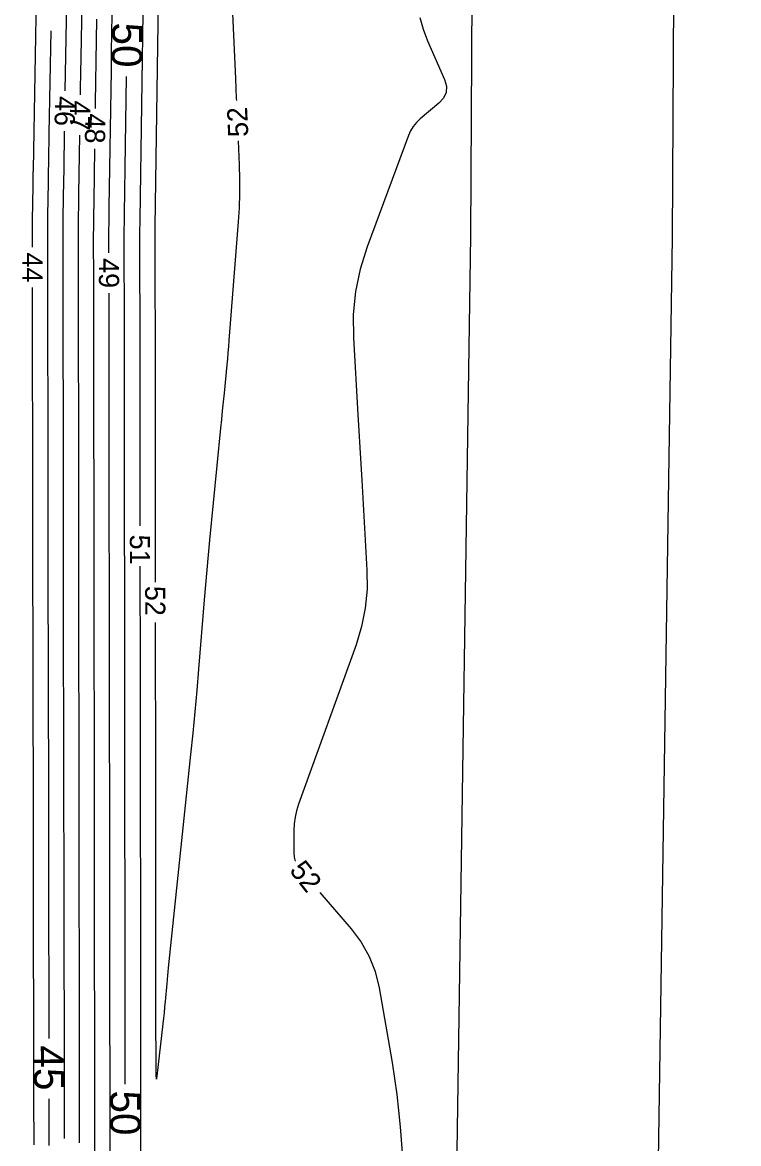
# Model space of a CAD drawing. Extents: x 2384780 to 2405861, y 547869 to 573706.
# Drawn here: x 2395712.5 to 2395783.5, y 553055.7 to 553167 of the extents above; entities that cross this region are included whole.
import ezdxf

# ---------------------------------------------------------------- set-up
doc = ezdxf.new("R2010")
doc.units = 0
for name, color, linetype in [('Old_Level_60', 7, 'Continuous'), ('Old_Level_61', 7, 'Continuous'), ('Prop Buffer Zone 1', 7, 'Continuous'), ('Prop Buffer Zone 2', 7, 'Continuous')]:
    doc.layers.add(name, color=color, linetype=linetype)

msp = doc.modelspace()

# ---------------------------------------------------------------- linework, layer by layer
at = {"layer": 'Old_Level_60'}
for points in [[(2395713.47025, 553144.6775), (2395713.46725, 553146.39075), (2395713.467, 553146.48775), (2395713.467, 553146.58475), (2395713.46675, 553146.68175), (2395713.46675, 553146.77875), (2395713.4665, 553147.09575), (2395713.4665, 553147.16375), (2395713.467, 553147.2315), (2395713.46775, 553147.2995), (2395713.46875, 553147.3675), (2395713.531, 553150.75125), (2395713.534, 553150.914), (2395713.53675, 553151.0765), (2395713.53925, 553151.23925), (2395713.54175, 553151.402), (2395713.54975, 553151.93325), (2395713.5515, 553152.047), (2395713.55325, 553152.161), (2395713.55525, 553152.27475), (2395713.55725, 553152.3885), (2395714.08075, 553180.8275)], [(2395716.71975, 553160.206), (2395717.04075, 553177.64875)], [(2395718.22575, 553159.802), (2395718.23575, 553160.41525), (2395718.2625, 553161.98575), (2395718.29075, 553163.55625), (2395718.521, 553176.05925)], [(2395733.73425, 553159.251), (2395733.72525, 553159.452), (2395733.68125, 553160.44225), (2395733.63725, 553161.4325), (2395732.99825, 553175.805)], [(2395726.02525, 553173.6755), (2395725.626, 553146.749), (2395725.625, 553146.69075), (2395725.62425, 553146.63275), (2395725.62325, 553146.5745), (2395725.622, 553146.5165), (2395725.6185, 553146.32675), (2395725.618, 553146.286), (2395725.6175, 553146.2455), (2395725.61725, 553146.20475), (2395725.61725, 553146.164), (2395725.6315, 553130.90625), (2395725.632, 553130.5525), (2395725.63225, 553130.19875), (2395725.63275, 553129.845), (2395725.6335, 553129.49125), (2395725.6355, 553128.336), (2395725.636, 553128.08825), (2395725.63625, 553127.84075), (2395725.6365, 553127.593), (2395725.63675, 553127.3455), (2395725.65125, 553111.44225)], [(2395724.455, 553170.2265), (2395724.117, 553147.434), (2395724.115, 553147.31125), (2395724.113, 553147.18825), (2395724.111, 553147.06525), (2395724.10875, 553146.94225), (2395724.1015, 553146.54075), (2395724.1, 553146.45475), (2395724.099, 553146.36875), (2395724.0985, 553146.28275), (2395724.0985, 553146.1965), (2395724.11, 553133.94675), (2395724.11075, 553133.09675), (2395724.112, 553132.247), (2395724.11325, 553131.39725), (2395724.1145, 553130.5475), (2395724.1195, 553127.77125), (2395724.1205, 553127.1765), (2395724.12125, 553126.5815), (2395724.122, 553125.98675), (2395724.12275, 553125.39175), (2395724.13025, 553117.02525)], [(2395719.723, 553158.45275), (2395719.73125, 553159.0065), (2395719.763, 553161.0865), (2395719.79675, 553163.16675), (2395719.83225, 553165.24675), (2395719.8695, 553167.32675)], [(2395721.063, 553144.11925), (2395721.061, 553146.11), (2395721.0615, 553146.3625), (2395721.063, 553146.61525), (2395721.06575, 553146.86775), (2395721.06975, 553147.1205), (2395721.085, 553147.9455), (2395721.08825, 553148.12225), (2395721.09125, 553148.29925), (2395721.094, 553148.476), (2395721.09675, 553148.65275), (2395721.298, 553162.2185), (2395721.32625, 553164.06825), (2395721.35625, 553165.91825), (2395721.38775, 553167.768)], [(2395751.925, 553167.47275), (2395752.25125, 553166.3145), (2395752.683, 553165.18075), (2395754.35275, 553161.31825), (2395754.5405, 553160.65875), (2395754.5115, 553160.0505), (2395754.26575, 553159.493), (2395753.8035, 553158.98675), (2395751.93925, 553157.41625), (2395751.567, 553157.0605), (2395751.249, 553156.66675), (2395750.9855, 553156.2345), (2395750.7765, 553155.764), (2395746.67525, 553144.7275), (2395745.981, 553142.522), (2395745.5235, 553140.28125), (2395745.30325, 553138.00475), (2395745.32, 553135.69275), (2395745.7615, 553128.082), (2395745.85625, 553126.45125), (2395745.95075, 553124.82025), (2395746.0455, 553123.1895), (2395746.14025, 553121.5585), (2395746.658, 553112.636), (2395746.67375, 553110.73775), (2395746.49925, 553108.86725), (2395746.1345, 553107.02425), (2395745.5795, 553105.209), (2395739.87, 553089.38925), (2395739.67, 553088.753), (2395739.5265, 553088.1065), (2395739.439, 553087.45025), (2395739.40775, 553086.784), (2395739.397, 553084.591), (2395739.4335, 553084.1355), (2395739.533, 553083.761)], [(2395716.6425, 553056.20775), (2395716.64025, 553058.74), (2395716.6395, 553059.6805), (2395716.63825, 553060.621), (2395716.637, 553061.5615), (2395716.6355, 553062.50175), (2395716.6055, 553079.40775), (2395716.6035, 553080.68175), (2395716.60175, 553081.9555), (2395716.6, 553083.2295), (2395716.59875, 553084.5035), (2395716.59525, 553088.66475), (2395716.59425, 553089.5565), (2395716.59325, 553090.44825), (2395716.592, 553091.34), (2395716.5905, 553092.23175), (2395716.55925, 553109.813), (2395716.55725, 553111.0215), (2395716.5555, 553112.22975), (2395716.554, 553113.43825), (2395716.55275, 553114.6465), (2395716.54925, 553118.59375), (2395716.5485, 553119.43975), (2395716.54725, 553120.2855), (2395716.546, 553121.13125), (2395716.54475, 553121.97725), (2395716.51075, 553141.13925), (2395716.5095, 553141.81375), (2395716.5085, 553142.48825), (2395716.50775, 553143.16275), (2395716.507, 553143.83725), (2395716.50475, 553146.09075), (2395716.5055, 553146.538), (2395716.50825, 553146.985), (2395716.51325, 553147.43225), (2395716.5205, 553147.87925), (2395716.54725, 553149.33975), (2395716.553, 553149.65275), (2395716.55825, 553149.96575), (2395716.56325, 553150.2785), (2395716.568, 553150.5915), (2395716.6415, 553155.54225), (2395716.65175, 553156.2065)], [(2395718.15275, 553055.80375), (2395718.14975, 553059.3255), (2395718.1485, 553060.6415), (2395718.14675, 553061.95725), (2395718.145, 553063.27325), (2395718.14275, 553064.589), (2395718.12225, 553076.19575), (2395718.11925, 553077.99), (2395718.11675, 553079.784), (2395718.1145, 553081.57825), (2395718.11275, 553083.37225), (2395718.10775, 553089.23325), (2395718.1065, 553090.489), (2395718.105, 553091.745), (2395718.103, 553093.00075), (2395718.101, 553094.25675), (2395718.079, 553106.69475), (2395718.076, 553108.40825), (2395718.0735, 553110.12175), (2395718.0715, 553111.83525), (2395718.06975, 553113.5485), (2395718.06475, 553119.146), (2395718.0635, 553120.34525), (2395718.062, 553121.54475), (2395718.06025, 553122.74425), (2395718.05825, 553123.9435), (2395718.03225, 553138.5135), (2395718.03075, 553139.47675), (2395718.02925, 553140.44), (2395718.028, 553141.40325), (2395718.027, 553142.3665), (2395718.0235, 553146.09725), (2395718.02425, 553146.4795), (2395718.0265, 553146.86175), (2395718.03075, 553147.244), (2395718.037, 553147.62625), (2395718.06, 553148.875), (2395718.06475, 553149.1425), (2395718.06925, 553149.41025), (2395718.0735, 553149.67775), (2395718.07775, 553149.94525), (2395718.1645, 553155.8025)], [(2395725.69075, 553068.579), (2395725.69525, 553063.27575), (2395725.71225, 553062.413), (2395725.7615, 553062.12275), (2395725.843, 553062.4055), (2395725.9565, 553063.26125), (2395726.44975, 553067.60625), (2395726.51025, 553068.15675), (2395726.56725, 553068.7075), (2395726.62025, 553069.25875), (2395726.6695, 553069.81025), (2395726.82425, 553071.613), (2395726.8585, 553071.999), (2395726.89425, 553072.385), (2395726.932, 553072.771), (2395726.97125, 553073.1565), (2395729.1885, 553094.349), (2395729.40325, 553096.459), (2395729.60625, 553098.57025), (2395729.79725, 553100.6825), (2395729.97675, 553102.796), (2395730.54325, 553109.7015), (2395730.66775, 553111.181), (2395730.79825, 553112.66), (2395730.93475, 553114.13825), (2395731.07725, 553115.61625), (2395732.1715, 553126.7305), (2395732.2565, 553127.59425), (2395732.3415, 553128.45775), (2395732.42675, 553129.3215), (2395732.51175, 553130.18525), (2395732.7895, 553133.0065), (2395732.8475, 553133.611), (2395732.9025, 553134.216), (2395732.9545, 553134.82125), (2395733.00325, 553135.42675), (2395733.92375, 553147.19725), (2395734.0125, 553148.60925), (2395734.058, 553150.02225), (2395734.06, 553151.43575), (2395734.01875, 553152.85025), (2395733.91175, 553155.255)], [(2395719.6635, 553054.45425), (2395719.6595, 553059.31975), (2395719.6575, 553061.30675), (2395719.65525, 553063.29375), (2395719.65225, 553065.28075), (2395719.649, 553067.2675), (2395719.63625, 553074.509), (2395719.63375, 553076.06075), (2395719.6315, 553077.6125), (2395719.6295, 553079.16425), (2395719.628, 553080.716), (2395719.6205, 553089.344), (2395719.61875, 553091.19275), (2395719.6165, 553093.0415), (2395719.61375, 553094.8905), (2395719.61075, 553096.73925), (2395719.59675, 553104.63125), (2395719.594, 553106.3225), (2395719.5915, 553108.0135), (2395719.58925, 553109.70475), (2395719.58775, 553111.39575), (2395719.5805, 553119.3815), (2395719.57875, 553121.09275), (2395719.5765, 553122.804), (2395719.574, 553124.515), (2395719.57125, 553126.22625), (2395719.554, 553135.88775), (2395719.552, 553137.13975), (2395719.55, 553138.39175), (2395719.5485, 553139.64375), (2395719.54725, 553140.89575), (2395719.54225, 553146.1035), (2395719.54275, 553146.421), (2395719.54475, 553146.7385), (2395719.54825, 553147.056), (2395719.5535, 553147.37325), (2395719.5725, 553148.41025), (2395719.5765, 553148.6325), (2395719.58025, 553148.85475), (2395719.58375, 553149.07675), (2395719.58725, 553149.299), (2395719.66375, 553154.45325)], [(2395713.624, 553055.60075), (2395713.6235, 553055.8715), (2395713.623, 553056.1425), (2395713.62275, 553056.41325), (2395713.6225, 553056.68425), (2395713.62175, 553057.569), (2395713.6215, 553057.7585), (2395713.62125, 553057.94825), (2395713.621, 553058.13775), (2395713.62075, 553058.32725), (2395713.57225, 553085.832), (2395713.57175, 553086.06525), (2395713.5715, 553086.29875), (2395713.57125, 553086.53225), (2395713.571, 553086.7655), (2395713.57025, 553087.52825), (2395713.57025, 553087.6915), (2395713.57, 553087.855), (2395713.56975, 553088.01825), (2395713.5695, 553088.18175), (2395713.52, 553116.0495), (2395713.51975, 553116.24775), (2395713.5195, 553116.446), (2395713.51925, 553116.64425), (2395713.519, 553116.84225), (2395713.5185, 553117.48975), (2395713.51825, 553117.6285), (2395713.518, 553117.767), (2395713.518, 553117.90575), (2395713.51775, 553118.0445), (2395713.4775, 553140.6775)], [(2395721.1795, 553047.04875), (2395721.1675, 553061.387), (2395721.166, 553063.0085), (2395721.164, 553064.63), (2395721.16175, 553066.25175), (2395721.159, 553067.87325), (2395721.14975, 553073.1705), (2395721.14775, 553074.30575), (2395721.14625, 553075.441), (2395721.14475, 553076.576), (2395721.14375, 553077.71125), (2395721.132, 553090.868), (2395721.1305, 553092.60325), (2395721.12825, 553094.33825), (2395721.12575, 553096.07325), (2395721.123, 553097.8085), (2395721.11275, 553103.4765), (2395721.11075, 553104.691), (2395721.109, 553105.9055), (2395721.1075, 553107.12), (2395721.10625, 553108.3345), (2395721.0955, 553120.379), (2395721.0935, 553122.221), (2395721.09125, 553124.063), (2395721.0885, 553125.90525), (2395721.0855, 553127.74725), (2395721.07475, 553133.76475), (2395721.07275, 553135.054), (2395721.07075, 553136.3435), (2395721.06925, 553137.633), (2395721.06775, 553138.9225), (2395721.06675, 553140.11925)], [(2395724.134, 553113.02525), (2395724.143, 553103.1165), (2395724.14375, 553102.403), (2395724.1445, 553101.68925), (2395724.1455, 553100.97575), (2395724.14675, 553100.262), (2395724.151, 553097.93075), (2395724.15175, 553097.43125), (2395724.1525, 553096.9315), (2395724.153, 553096.432), (2395724.1535, 553095.9325), (2395724.17425, 553072.23625), (2395724.175, 553071.667), (2395724.1755, 553071.09775), (2395724.1765, 553070.5285), (2395724.17725, 553069.95925), (2395724.18075, 553068.09975), (2395724.18125, 553067.70125), (2395724.182, 553067.303), (2395724.18225, 553066.9045), (2395724.18275, 553066.506), (2395724.204, 553041.30075)], [(2395725.655, 553107.44225), (2395725.66175, 553099.987), (2395725.662, 553099.78425), (2395725.66225, 553099.58125), (2395725.6625, 553099.37825), (2395725.66275, 553099.17525), (2395725.664, 553098.5125), (2395725.66425, 553098.37025), (2395725.6645, 553098.22825), (2395725.6645, 553098.08625), (2395725.66475, 553097.94425), (2395725.69025, 553069.01225), (2395725.69025, 553068.96925), (2395725.69025, 553068.92625), (2395725.69025, 553068.883), (2395725.69025, 553068.84), (2395725.6905, 553068.6995), (2395725.69075, 553068.6695), (2395725.69075, 553068.63925), (2395725.69075, 553068.60925), (2395725.69075, 553068.579)], [(2395741.99525, 553080.63225), (2395745.11, 553077.0195), (2395746.10275, 553075.70325), (2395746.89325, 553074.29125), (2395747.48175, 553072.784), (2395747.86825, 553071.18125), (2395749.15, 553063.7685), (2395749.40575, 553062.17775), (2395749.624, 553060.58225), (2395749.80475, 553058.982), (2395749.94775, 553057.37725), (2395750.809, 553046.24275)]]:
    msp.add_lwpolyline(points, dxfattribs=at)
at = {"layer": 'Old_Level_61'}
for points in [[(2395715.118, 553066.15), (2395715.089, 553082.61975), (2395715.08775, 553083.3735), (2395715.0865, 553084.12725), (2395715.08575, 553084.88075), (2395715.085, 553085.6345), (2395715.08275, 553088.0965), (2395715.08225, 553088.624), (2395715.0815, 553089.1515), (2395715.08075, 553089.67925), (2395715.08, 553090.20675), (2395715.03975, 553112.93125), (2395715.0385, 553113.6345), (2395715.0375, 553114.33775), (2395715.03675, 553115.04125), (2395715.036, 553115.7445), (2395715.03375, 553118.04175), (2395715.03325, 553118.534), (2395715.03275, 553119.02625), (2395715.032, 553119.5185), (2395715.03125, 553120.011), (2395714.989, 553143.765), (2395714.98825, 553144.15075), (2395714.98775, 553144.5365), (2395714.98725, 553144.92225), (2395714.98675, 553145.308), (2395714.98575, 553146.56825), (2395714.986, 553146.83825), (2395714.98775, 553147.10825), (2395714.99075, 553147.37825), (2395714.995, 553147.64825), (2395715.032, 553149.65925), (2395715.03975, 553150.09025), (2395715.04725, 553150.521), (2395715.054, 553150.952), (2395715.06075, 553151.383), (2395715.09725, 553153.8535), (2395715.1055, 553154.383), (2395715.114, 553154.91225), (2395715.123, 553155.44175), (2395715.1325, 553155.97125), (2395715.31975, 553166.14675)], [(2395722.677, 553061.62425), (2395722.67525, 553063.77575), (2395722.67425, 553064.871), (2395722.673, 553065.9665), (2395722.67125, 553067.062), (2395722.6695, 553068.15725), (2395722.66325, 553071.73575), (2395722.662, 553072.5025), (2395722.66075, 553073.26925), (2395722.66, 553074.036), (2395722.65925, 553074.803), (2395722.643, 553093.18625), (2395722.64175, 553094.4105), (2395722.64025, 553095.635), (2395722.6385, 553096.85925), (2395722.6365, 553098.08375), (2395722.6295, 553102.08325), (2395722.628, 553102.94025), (2395722.62675, 553103.7975), (2395722.62575, 553104.6545), (2395722.62475, 553105.5115), (2395722.60925, 553122.6305), (2395722.608, 553123.97625), (2395722.60625, 553125.32225), (2395722.60425, 553126.66825), (2395722.602, 553128.01425), (2395722.59425, 553132.411), (2395722.59275, 553133.35325), (2395722.59125, 553134.29525), (2395722.59, 553135.2375), (2395722.589, 553136.1795), (2395722.57975, 553146.1165), (2395722.58, 553146.30425), (2395722.58125, 553146.492), (2395722.58325, 553146.67975), (2395722.58625, 553146.8675), (2395722.5975, 553147.48075), (2395722.6, 553147.61225), (2395722.60225, 553147.74375), (2395722.60425, 553147.875), (2395722.60625, 553148.0065), (2395722.80825, 553161.6225)], [(2395715.13325, 553055.51775), (2395715.131, 553058.1545), (2395715.1305, 553058.7195), (2395715.12975, 553059.2845), (2395715.129, 553059.8495), (2395715.1285, 553060.15)]]:
    msp.add_lwpolyline(points, dxfattribs=at)
at = {"layer": 'Prop Buffer Zone 1'}
msp.add_lwpolyline([(2395754.37725, 552972.9875), (2395756.97675, 553145.826), (2395759.027, 553514.71225), (2395763.5465, 553713.787)], dxfattribs=at)
at = {"layer": 'Prop Buffer Zone 2'}
msp.add_lwpolyline([(2395774.38575, 552973.39875), (2395776.976, 553145.62), (2395779.02575, 553514.42975), (2395783.54125, 553713.333)], dxfattribs=at)

# ---------------------------------------------------------------- texts
at = {"layer": 'Old_Level_60'}
for s, rotation, p in [('46', 269.024325, (2395715.7095, 553159.7035)), ('47', 269.1217444, (2395717.2165, 553159.2505)), ('52', 92.5453889, (2395734.8945, 553155.66925)), ('48', 269.1501583, (2395718.71575, 553157.9715)), ('44', 270.1018361, (2395712.47125, 553144.156)), ('49', 270.0538111, (2395720.0635, 553143.5985)), ('51', 270.0521167, (2395723.131, 553116.158)), ('52', 270.0521167, (2395724.65175, 553111.07125)), ('52', 308.2019361, (2395738.8955, 553082.8095))]:
    msp.add_text(s, height=2, rotation=rotation, dxfattribs=at).set_placement(p)
at = {"layer": 'Old_Level_61'}
for s, rotation, p in [('50', 269.1405083, (2395721.3885, 553167.0065)), ('45', 270.1009, (2395713.61925, 553065.45025)), ('50', 270.0484194, (2395721.1775, 553060.985))]:
    msp.add_text(s, height=3, rotation=rotation, dxfattribs=at).set_placement(p)

doc.saveas('drawing.dxf')
